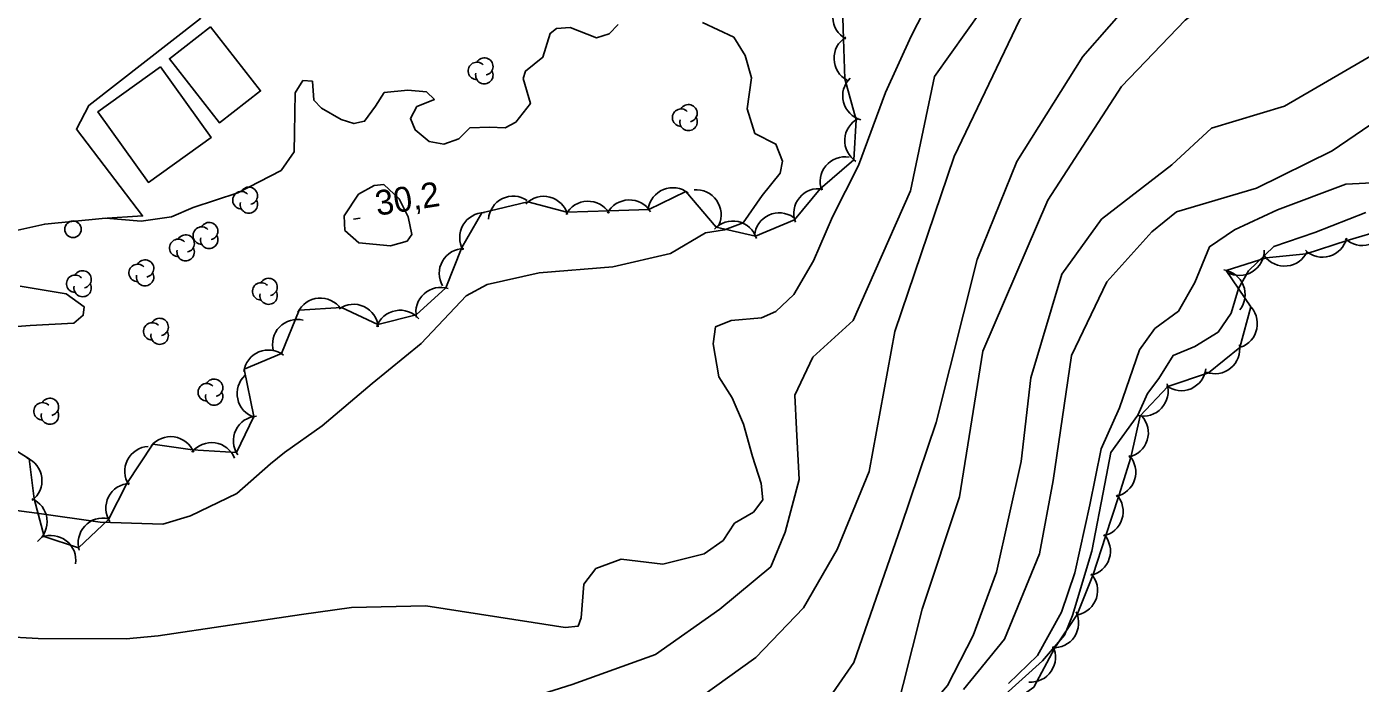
# Model space of a CAD drawing. Extents: x 646142 to 649934, y 5874075 to 5876351.
# Drawn here: x 648290.8 to 648451.8, y 5875302.9 to 5875382.2 of the extents above; entities that cross this region are included whole.
import ezdxf

# ---------------------------------------------------------------- set-up
doc = ezdxf.new("R2010")
doc.units = 0
for name, color, linetype in [('Niveau 1', 7, 'Continuous'), ('Niveau 19', 7, 'Continuous'), ('Niveau 2', 7, 'Continuous'), ('Niveau 3', 7, 'Continuous'), ('Niveau 31', 7, 'Continuous'), ('Niveau 36', 7, 'Continuous'), ('Niveau 4', 7, 'Continuous'), ('Niveau 44', 7, 'Continuous')]:
    doc.layers.add(name, color=color, linetype=linetype)

msp = doc.modelspace()

# ---------------------------------------------------------------- linework, layer by layer
at = {"layer": 'Niveau 1'}
for points in [[(648340.49, 5875271.46), (648347.75, 5875276.84), (648357.66, 5875286.36), (648364.05, 5875290.79), (648373.94, 5875293.21), (648383.4, 5875297.59), (648387.76, 5875301.22), (648390.65, 5875305.42), (648396.38, 5875321.87), (648400.6, 5875334.37), (648405.55, 5875354.07), (648410.31, 5875365.92), (648418.28, 5875378.58), (648427.84, 5875389.5), (648436.89, 5875395.86), (648446.52, 5875403.47), (648453.53, 5875411.53)], [(648361.13, 5875381.32), (648359.57, 5875380.85), (648356.39, 5875382.08), (648354.75, 5875381.95), (648353.99, 5875381.37), (648353.12, 5875378.49), (648351.02, 5875376.82), (648350.74, 5875375.94), (648351.6, 5875372.91), (648349.83, 5875370.64), (648348.56, 5875369.97), (648346.67, 5875370.04), (648344.28, 5875369.96), (648342.95, 5875368.65), (648341.17, 5875367.99), (648339.38, 5875368.3), (648337.67, 5875369.71), (648337.11, 5875371.1), (648337.91, 5875372.54), (648340.02, 5875373.4), (648339.04, 5875374.3), (648336.8, 5875374.51), (648333.96, 5875374.23), (648332.88, 5875372.59), (648331.59, 5875370.76), (648330.3, 5875370.48), (648328.77, 5875370.99), (648326.39, 5875372.34), (648325.46, 5875373.3), (648325.29, 5875375.58), (648324.14, 5875375.66), (648323.22, 5875374.21), (648323.12, 5875369.38), (648323.07, 5875367.08), (648321.52, 5875364.83), (648316.29, 5875362.11), (648310.88, 5875360.35), (648308.28, 5875359.22), (648304.6, 5875358.69), (648300.36, 5875359.06)], [(648362.19, 5875382.44), (648361.13, 5875381.32)], [(648329.11, 5875359.34), (648330.86, 5875361.95), (648332.72, 5875363.02), (648333.91, 5875363.12), (648335.76, 5875361.38), (648336.83, 5875359.23), (648337.28, 5875357.09), (648336.71, 5875356.29), (648334.7, 5875355.73), (648330.9, 5875356.1), (648329.19, 5875357.57), (648329.11, 5875359.34)], [(648289.98, 5875350.83), (648295.54, 5875349.91), (648297.71, 5875348.37), (648297.62, 5875347.33), (648296.49, 5875346.37), (648291.19, 5875346.11), (648288.07, 5875345.85)]]:
    msp.add_lwpolyline(points, dxfattribs=at)
at = {"layer": 'Niveau 19'}
msp.add_lwpolyline([(648290.54, 5875402.69), (648297.65, 5875402.46), (648299.64, 5875401.82), (648300.98, 5875400.78), (648303.49, 5875396.28), (648306.7, 5875390.11), (648311.79, 5875383.18), (648298.29, 5875372.67), (648296.79, 5875369.79), (648304.78, 5875359.32), (648299.89, 5875359.03), (648292.96, 5875358.35), (648283.17, 5875356.17)], dxfattribs=at)
at = {"layer": 'Niveau 2'}
for points in [[(648284.32, 5875240.82), (648294.75, 5875249.08), (648303.6, 5875256.97), (648315.04, 5875270.16), (648329.68, 5875280.38), (648344.64, 5875289.46), (648357.44, 5875293.52), (648362.26, 5875296.8), (648372.26, 5875301.32), (648378.8, 5875306.01), (648384.56, 5875312.03), (648388.63, 5875319.05), (648392.51, 5875328.49), (648395.62, 5875345.36), (648402.76, 5875366.49), (648410.71, 5875383.06), (648418.34, 5875391.53), (648436.62, 5875408.01), (648444.89, 5875420.22), (648452.31, 5875436.05)], [(648430.95, 5875413.46), (648426.94, 5875407.26), (648418.85, 5875399), (648407.95, 5875386.82), (648400.38, 5875376.18), (648397.51, 5875362.35), (648390.55, 5875346.69), (648385.72, 5875342.26), (648383.53, 5875337.7), (648383.73, 5875333.57), (648384.07, 5875327.49), (648382.37, 5875321.13), (648380.61, 5875316.95), (648374.46, 5875311.84), (648366.72, 5875306.36), (648356.66, 5875302.77), (648345.79, 5875299.34), (648326.45, 5875293.82), (648298.82, 5875282.32), (648286.12, 5875278.5), (648273.45, 5875269.73), (648263.85, 5875267.38), (648251.64, 5875266.14), (648239.09, 5875263.95)], [(648383.4, 5875349.83), (648385.77, 5875353.9), (648388.07, 5875359.21), (648391.23, 5875365.42), (648394.49, 5875374.25), (648397.59, 5875381.05), (648399.86, 5875385.53), (648405.67, 5875392.13), (648411.02, 5875397.51), (648414.45, 5875402.86), (648417.71, 5875410.55)], [(648452.47, 5875399.1), (648430.65, 5875382.97), (648422.96, 5875374.94), (648414.08, 5875361.25), (648406.23, 5875343.01), (648403.4, 5875325.42), (648398.89, 5875311.85), (648395.42, 5875298.14), (648391.56, 5875293.71), (648384.76, 5875292.11), (648369.35, 5875288.63), (648361.13, 5875284.48)], [(648372.73, 5875357.27), (648375.05, 5875357.63), (648377.27, 5875358.5), (648379.6, 5875361.79), (648381.74, 5875364.49), (648382.03, 5875365.95), (648381.24, 5875368.01), (648378.69, 5875369.3), (648377.78, 5875372.27), (648378.3, 5875375.99), (648377.53, 5875378.68), (648376.16, 5875380.93), (648372.37, 5875382.68)], [(648400.21, 5875300.64), (648401.97, 5875302.65), (648405.05, 5875308.66), (648407.87, 5875316.31), (648410.84, 5875329.68), (648412.01, 5875339.78), (648415.78, 5875352.28), (648420.57, 5875358.95), (648429.04, 5875365.5), (648433.82, 5875369.91), (648442.65, 5875372.58), (648456.97, 5875380.91)], [(648453.96, 5875370.97), (648448.41, 5875367.19), (648439.26, 5875362.7), (648429.6, 5875359.83), (648426.64, 5875357.39), (648421.19, 5875351.37), (648416.95, 5875342.49), (648414.72, 5875327.39), (648413.08, 5875318.53), (648408.86, 5875308.23), (648403.88, 5875302.14)], [(648427.01, 5875345.75), (648429.83, 5875347.83), (648431.81, 5875351.3), (648433.59, 5875355.6), (648436.6, 5875357.63), (648441.81, 5875360.06), (648450.04, 5875363.15), (648457.23, 5875363.51)], [(648321.91, 5875330.75), (648326.47, 5875334), (648332.5, 5875339.09), (648338.43, 5875343.94), (648343.84, 5875349.67), (648346.37, 5875351.03), (648352.67, 5875352.47), (648361.54, 5875353.19), (648368.51, 5875354.8), (648372.73, 5875357.27)], [(648287.88, 5875308.53), (648292.17, 5875308.31), (648302.78, 5875308.25), (648306.66, 5875308.64), (648323.98, 5875311.2), (648329.99, 5875312.04), (648338.98, 5875312.24), (648351.93, 5875310.24), (648355.8, 5875309.62), (648357.36, 5875309.78), (648357.73, 5875310.82), (648358.05, 5875314.86), (648359.51, 5875316.77), (648362.56, 5875317.9), (648367.59, 5875317.29), (648372.57, 5875318.55), (648374.87, 5875320.14), (648376.25, 5875322.23), (648378.53, 5875323.57), (648379.67, 5875325.04), (648379.48, 5875327.03), (648378.41, 5875330.28), (648377.34, 5875334.19), (648375.98, 5875337.35), (648374.34, 5875339.9), (648373.66, 5875343.9), (648373.94, 5875345.93), (648375.85, 5875346.72), (648379.51, 5875347.02), (648381.25, 5875347.79), (648383.4, 5875349.83)], [(648409.31, 5875302.86), (648412.83, 5875306.25), (648415.71, 5875311.48), (648417.33, 5875316.23), (648419.15, 5875324.46), (648420.52, 5875331.21), (648422.71, 5875336.14), (648425.12, 5875343.18), (648427.01, 5875345.75)], [(648206.36, 5875310.25), (648214.19, 5875310.28), (648220.39, 5875310.9), (648223.23, 5875311.72), (648226.16, 5875314.07), (648228.1, 5875316.38), (648230.87, 5875320.37), (648233.1, 5875321.54), (648236.58, 5875323.06), (648241.33, 5875323.54), (648245.59, 5875323.56), (648249.96, 5875323.11), (648253.89, 5875323.56), (648260.52, 5875323.81), (648273.67, 5875324.2), (648285.23, 5875324.34), (648292, 5875323.46), (648299.65, 5875322.36), (648307.22, 5875322.12), (648310.57, 5875323.1), (648316.15, 5875325.8), (648320.23, 5875329.41), (648321.91, 5875330.75)]]:
    msp.add_lwpolyline(points, dxfattribs=at)
at = {"layer": 'Niveau 3'}
msp.add_line((648330.26, 5875358.93), (648331.05, 5875359.06), dxfattribs=at)
at = {"layer": 'Niveau 31'}
for points in [[(648312.97, 5875382.17), (648319.03, 5875374.42), (648314.07, 5875370.55), (648308.02, 5875378.3), (648312.97, 5875382.17)], [(648306.95, 5875377.32), (648313.05, 5875368.79), (648305.49, 5875363.38), (648299.38, 5875371.91), (648306.95, 5875377.32)]]:
    msp.add_lwpolyline(points, dxfattribs=at)
at = {"layer": 'Niveau 36'}
msp.add_circle((648296.38, 5875357.72), 1, dxfattribs=at)
at = {"layer": 'Niveau 4'}
msp.add_lwpolyline([(648408.51, 5875301.17), (648413.41, 5875305.6), (648416.08, 5875308.73), (648417.04, 5875311.09), (648419.38, 5875318.84), (648420.97, 5875326.99), (648421.68, 5875330.76), (648424.93, 5875335.26), (648426.1, 5875337.88), (648427.47, 5875339.69), (648429.21, 5875342.49), (648431.83, 5875343.58), (648434.63, 5875345.3), (648436.19, 5875347.6), (648437.1, 5875350.55), (648438.31, 5875352.71), (648441.35, 5875355.64), (648446.29, 5875357.32), (648452.45, 5875359.73)], dxfattribs=at)
at = {"layer": 'Niveau 44'}
for points in [[(648389.25, 5875385.87), (648389.42, 5875380.73), (648389.58, 5875375.88), (648390.92, 5875370.94), (648390.65, 5875366.09), (648386.58, 5875362.61), (648383.5, 5875358.86), (648378.78, 5875356.9), (648374.04, 5875357.97)], [(648374.04, 5875357.97), (648370.38, 5875362.29), (648365.92, 5875360.1), (648361.06, 5875359.94), (648356, 5875359.8), (648351.3, 5875361.02), (648345.73, 5875359.72), (648343.33, 5875355.5), (648341.39, 5875350.65), (648337.8, 5875347.38), (648333.18, 5875346.23), (648328.78, 5875348.28), (648323.68, 5875347.97), (648321.54, 5875342.7), (648317.05, 5875340.84), (648318.21, 5875335.13), (648316.1, 5875330.75), (648310.81, 5875331.08), (648306.01, 5875331.78), (648302.88, 5875327.01), (648300.68, 5875322.68), (648297.05, 5875319.26), (648292.89, 5875320.63), (648291.69, 5875325.19), (648291.07, 5875330), (648286.52, 5875332.8)], [(648401.08, 5875293), (648404.37, 5875296.57), (648408.44, 5875299.62), (648412.39, 5875302.44), (648414.9, 5875307.19), (648417.61, 5875311.22), (648419.56, 5875316.02), (648421.05, 5875320.64), (648422.63, 5875325.53), (648424.11, 5875330.16), (648425.24, 5875335.18), (648428.55, 5875338.74), (648433.48, 5875340.37), (648437.24, 5875343.44), (648438.59, 5875348.34), (648435.62, 5875352.75), (648440.42, 5875354.26), (648445.25, 5875354.76), (648450.21, 5875356.38), (648454.86, 5875357.74)]]:
    msp.add_lwpolyline(points, dxfattribs=at)
for centre, radius, start, end in [((648391.1, 5875383.36), 3, 121.9092, 241.8872), ((648391.26, 5875378.36), 3, 121.9092, 241.8872), ((648345.14, 5875376.84), 1.05, 44.1154, 269.804), ((648346.04, 5875377.37), 1.05, 282.2692, 149.7263), ((648346.04, 5875376.32), 1.05, 166.9369, 29.6212), ((648392.31, 5875373.82), 3, 134.2827, 254.2607), ((648369.79, 5875371.2), 1.05, 44.1154, 269.804), ((648370.69, 5875371.73), 1.05, 282.2692, 149.7263), ((648370.69, 5875370.68), 1.05, 166.9369, 29.6212), ((648392.55, 5875368.42), 3, 116.8457, 236.8237), ((648389.58, 5875363.47), 3, 80.5203, 200.4983), ((648316.71, 5875361.23), 1.05, 44.1154, 269.804), ((648317.61, 5875361.76), 1.05, 282.2692, 149.7263), ((648368.8, 5875359.74), 3, 52.2509, 172.2289), ((648371.63, 5875359.48), 3, 335.2738, 95.2517), ((648386.4, 5875359.62), 3, 80.5203, 200.4983), ((648317.61, 5875360.71), 1.05, 166.9369, 29.6212), ((648349.53, 5875358.72), 3, 55.9107, 175.8887), ((648353.2, 5875358.7), 3, 15.4098, 135.3878), ((648358.55, 5875358.1), 3, 31.7871, 151.7651), ((648363.55, 5875358.26), 3, 31.7871, 151.7651), ((648346.07, 5875356.73), 3, 90.3334, 210.3113), ((648376.03, 5875355.71), 3, 17.3596, 137.3376), ((648381.65, 5875356.7), 3, 54.9518, 174.9298), ((648309.98, 5875356), 1.05, 282.2692, 149.7263), ((648311.92, 5875356.96), 1.05, 44.1154, 269.804), ((648312.82, 5875356.44), 1.05, 166.9369, 29.6212), ((648312.82, 5875357.49), 1.05, 282.2692, 149.7263), ((648452.04, 5875358.75), 3, 226.3109, 346.2888), ((648309.08, 5875355.47), 1.05, 44.1154, 269.804), ((648309.98, 5875354.95), 1.05, 166.9369, 29.6212), ((648343.59, 5875352.39), 3, 90.3334, 210.3113), ((648447.24, 5875357.35), 3, 226.3109, 346.2888), ((648305.08, 5875352.98), 1.05, 282.2692, 149.7263), ((648437.19, 5875355.14), 3, 241.2886, 1.2666), ((648442.66, 5875356.27), 3, 215.899, 335.877), ((648296.64, 5875351.14), 1.05, 44.1154, 269.804), ((648297.54, 5875351.67), 1.05, 282.2692, 149.7263), ((648304.18, 5875352.45), 1.05, 44.1154, 269.804), ((648305.08, 5875351.93), 1.05, 166.9369, 29.6212), ((648434.89, 5875349.84), 3, 321.9113, 81.8892), ((648297.54, 5875350.62), 1.05, 166.9369, 29.6212), ((648319.09, 5875350.22), 1.05, 44.1154, 269.804), ((648319.99, 5875350.75), 1.05, 282.2692, 149.7263), ((648340.78, 5875347.71), 3, 72.3484, 192.3264), ((648319.99, 5875349.7), 1.05, 166.9369, 29.6212), ((648326.24, 5875346.41), 3, 34.7032, 154.6812), ((648330.24, 5875345.66), 3, 5.0973, 125.0753), ((648335.87, 5875344.94), 3, 40.5767, 160.5547), ((648436.37, 5875346.32), 3, 288.2107, 48.1887), ((648305.94, 5875345.39), 1.05, 44.1154, 269.804), ((648306.84, 5875345.92), 1.05, 282.2692, 149.7263), ((648323.47, 5875343.83), 3, 76.2602, 196.2381), ((648306.84, 5875344.87), 1.05, 166.9369, 29.6212), ((648319.97, 5875340.14), 3, 52.5436, 172.5216), ((648434.24, 5875343.27), 3, 249.2873, 9.2652), ((648430.18, 5875341.23), 3, 233.1783, 353.1563), ((648313.42, 5875338.58), 1.05, 282.2692, 149.7263), ((648319.19, 5875337.87), 3, 132.4258, 252.4037), ((648312.52, 5875338.05), 1.05, 44.1154, 269.804), ((648313.42, 5875337.53), 1.05, 166.9369, 29.6212), ((648425.6, 5875338.16), 3, 257.0453, 17.0232), ((648292.69, 5875335.74), 1.05, 44.1154, 269.804), ((648293.59, 5875336.27), 1.05, 282.2692, 149.7263), ((648293.59, 5875335.22), 1.05, 166.9369, 29.6212), ((648318.74, 5875332.17), 3, 94.2397, 214.2177), ((648423.21, 5875333.15), 3, 282.2623, 42.2403), ((648305.62, 5875328.5), 3, 93.0224, 213.0004), ((648308.16, 5875329.68), 3, 21.7267, 141.7046), ((648313.1, 5875328.96), 3, 21.7267, 141.7046), ((648289.63, 5875327.37), 3, 307.271, 67.2489), ((648421.69, 5875328.38), 3, 282.2623, 42.2403), ((648303.35, 5875324.05), 3, 93.0224, 213.0004), ((648290.26, 5875322.41), 3, 307.271, 67.2489), ((648420.16, 5875323.63), 3, 282.128, 42.106), ((648300, 5875319.85), 3, 77.2666, 197.2446), ((648293.72, 5875317.75), 3, 352.0542, 112.0321), ((648418.63, 5875318.87), 3, 282.128, 42.106), ((648417.09, 5875314.11), 3, 282.128, 42.106), ((648414.79, 5875310.19), 3, 266.0819, 26.0598), ((648412, 5875306.04), 3, 266.0819, 26.0598)]:
    msp.add_arc(centre, radius, start, end, dxfattribs=at)

# ---------------------------------------------------------------- texts
at = {"layer": 'Niveau 3'}
msp.add_text('30,2 ', height=3, rotation=8.9405, dxfattribs=at).set_placement((648333.11, 5875359.34))

doc.saveas('drawing.dxf')
